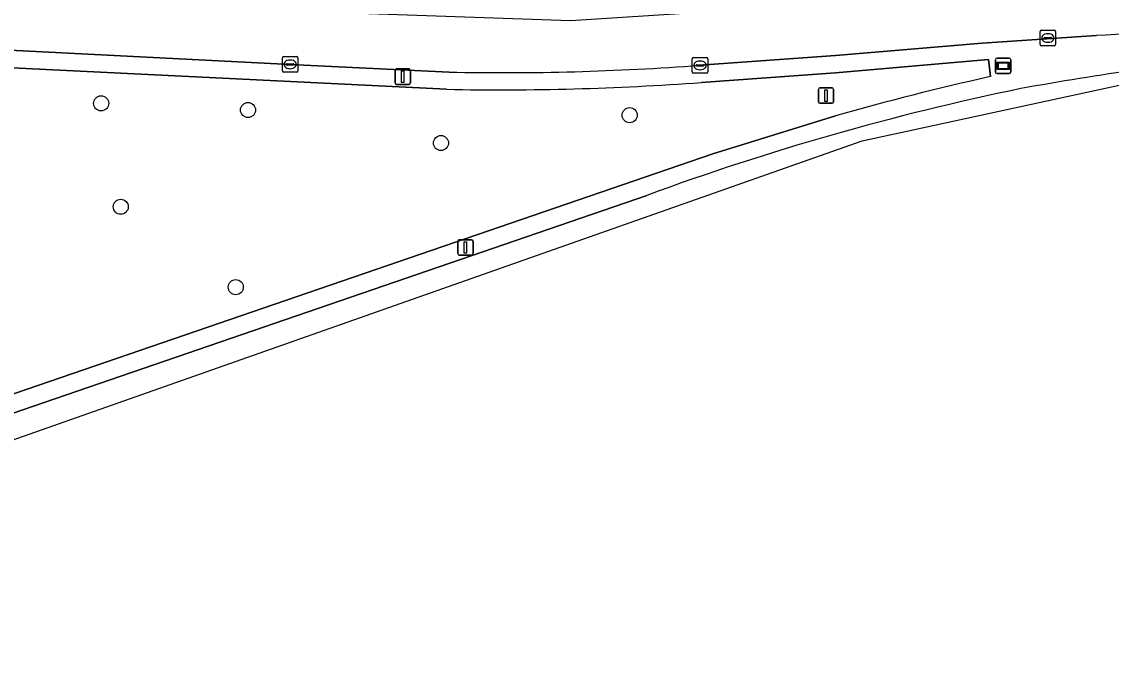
# Model space of a CAD drawing. Extents: x 160023 to 161302, y 384750 to 385707.
# Drawn here: x 160447.3 to 160517.8, y 384760.4 to 384801.2 of the extents above; entities that cross this region are included whole.
import ezdxf

# ---------------------------------------------------------------- set-up
doc = ezdxf.new("R2010")
doc.units = 0
for name, color, linetype in [('IMGEO_Berm_groen', 7, 'Continuous'), ('IMGEO_Boom', 7, 'Continuous'), ('IMGEO_Kolk', 7, 'Continuous'), ('IMGEO_Lichtmast', 7, 'Continuous'), ('IMGEO_Reclamebord', 7, 'Continuous'), ('IMGEO_Rijbaan_regionaal_gesloten', 7, 'Continuous'), ('IMGEO_Verkeerseiland_open', 7, 'Continuous')]:
    doc.layers.add(name, color=color, linetype=linetype)

msp = doc.modelspace()

# ---------------------------------------------------------------- linework, layer by layer
at = {"layer": 'IMGEO_Berm_groen'}
for points in [[(160474.813, 384796.839), (160400.555, 384800.507), (160401.327, 384797.183)], [(160510.026, 384797.664), (160509.896, 384798.768), (160500, 384797.901), (160491.327, 384797.282)], [(160492.065, 384792.661), (160500, 384795.122)], [(160406.484, 384766.983), (160406.9, 384763.418), (160492.065, 384792.661)]]:
    msp.add_lwpolyline(points, dxfattribs=at)
for centre, radius, start, end in [((160548.717, 384624.019), 177.903, 102.56121, 105.89283), ((160478.272, 384975.913), 179.107, 268.89336, 274.1799)]:
    msp.add_arc(centre, radius, start, end, dxfattribs=at)
at = {"layer": 'IMGEO_Boom'}
for centre in [(160452.453, 384795.931), (160461.963, 384795.498), (160486.673, 384795.166), (160474.457, 384793.36), (160453.723, 384789.231), (160461.169, 384784.026)]:
    msp.add_circle(centre, 0.489, dxfattribs=at)
at = {"layer": 'IMGEO_Kolk'}
for p, q in [((160513.25, 384799.738), (160513.25, 384800.59)), ((160513.325, 384800.664), (160514.177, 384800.664)), ((160513.509, 384800.158), (160513.509, 384800.17)), ((160513.552, 384800.207), (160513.95, 384800.207)), ((160513.738, 384800.444), (160513.763, 384800.444)), ((160513.993, 384800.17), (160513.993, 384800.158)), ((160514.251, 384800.59), (160514.251, 384799.738)), ((160514.177, 384799.664), (160513.325, 384799.664)), ((160513.947, 384800.121), (160513.549, 384800.121)), ((160513.761, 384799.884), (160513.736, 384799.884)), ((160464.19, 384798.03), (160464.19, 384798.882)), ((160464.265, 384798.956), (160465.117, 384798.956)), ((160464.678, 384798.736), (160464.703, 384798.736)), ((160465.191, 384798.882), (160465.191, 384798.03)), ((160490.727, 384797.966), (160490.727, 384798.818)), ((160490.802, 384798.892), (160491.654, 384798.892)), ((160491.728, 384798.818), (160491.728, 384797.966)), ((160464.449, 384798.45), (160464.449, 384798.462)), ((160464.887, 384798.413), (160464.489, 384798.413)), ((160464.492, 384798.499), (160464.89, 384798.499)), ((160464.701, 384798.176), (160464.676, 384798.176)), ((160464.933, 384798.462), (160464.933, 384798.45)), ((160490.986, 384798.386), (160490.986, 384798.398)), ((160491.424, 384798.349), (160491.026, 384798.349)), ((160491.029, 384798.435), (160491.427, 384798.435)), ((160491.238, 384798.112), (160491.213, 384798.112)), ((160491.215, 384798.672), (160491.24, 384798.672)), ((160491.47, 384798.398), (160491.47, 384798.386)), ((160465.117, 384797.956), (160464.265, 384797.956)), ((160491.654, 384797.892), (160490.802, 384797.892))]:
    msp.add_line(p, q, dxfattribs=at)
for points in [[(160513.25, 384799.738), (160513.25, 384800.59)], [(160513.325, 384800.664), (160514.177, 384800.664)], [(160514.251, 384800.59), (160514.251, 384799.738)], [(160514.177, 384799.664), (160513.325, 384799.664)], [(160464.19, 384798.03), (160464.19, 384798.882)], [(160464.265, 384798.956), (160465.117, 384798.956)], [(160465.191, 384798.882), (160465.191, 384798.03)], [(160490.727, 384797.966), (160490.727, 384798.818)], [(160490.802, 384798.892), (160491.654, 384798.892)], [(160491.728, 384798.818), (160491.728, 384797.966)], [(160465.117, 384797.956), (160464.265, 384797.956)], [(160491.654, 384797.892), (160490.802, 384797.892)]]:
    msp.add_lwpolyline(points, dxfattribs=at)
for centre, radius, start, end in [((160513.327, 384800.588), 0.0765, 91.55205, 178.44795), ((160513.327, 384800.588), 0.0765, 91.55205, 178.44795), ((160513.549, 384800.167), 0.0403, 85.87752, 175.75265), ((160513.546, 384800.157), 0.0366, 178.93798, 274.71019), ((160513.95, 384800.164), 0.043, 264.86636, 352.45326), ((160513.954, 384800.169), 0.0386, 1.73085, 96.63898), ((160514.175, 384800.588), 0.0765, 1.55205, 88.44795), ((160514.175, 384800.588), 0.0765, 1.55205, 88.44795), ((160513.327, 384799.74), 0.0765, 181.55205, 268.44795), ((160513.327, 384799.74), 0.0765, 181.55205, 268.44795), ((160514.175, 384799.74), 0.0765, 271.55205, 358.44795), ((160514.175, 384799.74), 0.0765, 271.55205, 358.44795), ((160464.267, 384798.88), 0.0765, 91.55205, 178.44795), ((160464.267, 384798.88), 0.0765, 91.55205, 178.44795), ((160465.115, 384798.88), 0.0765, 1.55205, 88.44795), ((160465.115, 384798.88), 0.0765, 1.55205, 88.44795), ((160490.804, 384798.816), 0.0765, 91.55205, 178.44795), ((160490.804, 384798.816), 0.0765, 91.55205, 178.44795), ((160491.652, 384798.816), 0.0765, 1.55205, 88.44795), ((160491.652, 384798.816), 0.0765, 1.55205, 88.44795), ((160464.267, 384798.032), 0.0765, 181.55205, 268.44795), ((160464.267, 384798.032), 0.0765, 181.55205, 268.44795), ((160464.489, 384798.459), 0.0403, 85.87752, 175.75265), ((160464.486, 384798.449), 0.0366, 178.93798, 274.71019), ((160464.89, 384798.456), 0.043, 264.86636, 352.45326), ((160464.894, 384798.461), 0.0386, 1.73085, 96.63898), ((160465.115, 384798.032), 0.0765, 271.55205, 358.44795), ((160465.115, 384798.032), 0.0765, 271.55205, 358.44795), ((160491.026, 384798.395), 0.0403, 85.87752, 175.75265), ((160491.023, 384798.385), 0.0366, 178.93798, 274.71019), ((160491.427, 384798.392), 0.043, 264.86636, 352.45326), ((160491.431, 384798.397), 0.0386, 1.73085, 96.63898), ((160490.804, 384797.968), 0.0765, 181.55205, 268.44795), ((160490.804, 384797.968), 0.0765, 181.55205, 268.44795), ((160491.652, 384797.968), 0.0765, 271.55205, 358.44795), ((160491.652, 384797.968), 0.0765, 271.55205, 358.44795)]:
    msp.add_arc(centre, radius, start, end, dxfattribs=at)
for centre, major_axis, ratio, start_param, end_param in [((160513.737, 384800.164), (-0.387, 0.002), 0.722429, 4.712389, 7.853982), ((160513.762, 384800.164), (-0.39, 0.002), 0.717154, 1.570796, 4.712389), ((160464.677, 384798.456), (-0.387, 0.002), 0.722429, 4.712389, 7.853982), ((160464.702, 384798.456), (-0.39, 0.002), 0.717154, 1.570796, 4.712389), ((160491.214, 384798.392), (-0.387, 0.002), 0.722429, 4.712389, 7.853982), ((160491.239, 384798.392), (-0.39, 0.002), 0.717154, 1.570796, 4.712389)]:
    msp.add_ellipse(centre, major_axis=major_axis, ratio=ratio, start_param=start_param, end_param=end_param, dxfattribs=at)
at = {"layer": 'IMGEO_Lichtmast'}
for p, q in [((160471.483, 384797.259), (160471.483, 384798.059)), ((160471.483, 384798.059), (160471.483, 384797.259)), ((160471.583, 384798.159), (160472.373, 384798.159)), ((160472.373, 384798.159), (160471.583, 384798.159)), ((160472.473, 384798.059), (160472.473, 384797.259)), ((160472.473, 384797.259), (160472.473, 384798.059)), ((160472.373, 384797.159), (160471.583, 384797.159)), ((160471.583, 384797.159), (160472.373, 384797.159)), ((160498.889, 384796.036), (160498.889, 384796.836)), ((160498.889, 384796.836), (160498.889, 384796.036)), ((160498.989, 384796.936), (160499.779, 384796.936)), ((160499.779, 384796.936), (160498.989, 384796.936)), ((160499.879, 384796.836), (160499.879, 384796.036)), ((160499.879, 384796.036), (160499.879, 384796.836)), ((160499.779, 384795.936), (160498.989, 384795.936)), ((160498.989, 384795.936), (160499.779, 384795.936)), ((160475.544, 384786.194), (160475.544, 384786.994)), ((160475.544, 384786.994), (160475.544, 384786.194)), ((160475.644, 384787.094), (160476.434, 384787.094)), ((160476.434, 384787.094), (160475.644, 384787.094)), ((160476.534, 384786.994), (160476.534, 384786.194)), ((160476.534, 384786.194), (160476.534, 384786.994)), ((160476.434, 384786.094), (160475.644, 384786.094)), ((160475.644, 384786.094), (160476.434, 384786.094))]:
    msp.add_line(p, q, dxfattribs=at)
for points in [[(160471.903, 384798.034), (160472.053, 384798.034), (160472.053, 384797.284), (160471.903, 384797.284), (160471.903, 384798.034)], [(160499.309, 384796.811), (160499.459, 384796.811), (160499.459, 384796.061), (160499.309, 384796.061), (160499.309, 384796.811)], [(160475.964, 384786.969), (160476.114, 384786.969), (160476.114, 384786.219), (160475.964, 384786.219), (160475.964, 384786.969)]]:
    msp.add_lwpolyline(points, dxfattribs=at)
for centre, start, end in [((160471.583, 384798.059), 90, 180), ((160471.583, 384798.059), 90, 180), ((160472.373, 384798.059), 0, 90), ((160472.373, 384798.059), 360, 90), ((160471.583, 384797.259), 180, 270), ((160471.583, 384797.259), 180, 270), ((160472.373, 384797.259), 270, 0), ((160472.373, 384797.259), 270, 0), ((160498.989, 384796.836), 90, 180), ((160498.989, 384796.836), 90, 180), ((160499.779, 384796.836), 0, 90), ((160499.779, 384796.836), 360, 90), ((160498.989, 384796.036), 180, 270), ((160498.989, 384796.036), 180, 270), ((160499.779, 384796.036), 270, 0), ((160499.779, 384796.036), 270, 0), ((160475.644, 384786.994), 90, 180), ((160475.644, 384786.994), 90, 180), ((160476.434, 384786.994), 0, 90), ((160476.434, 384786.994), 360, 90), ((160475.644, 384786.194), 180, 270), ((160475.644, 384786.194), 180, 270), ((160476.434, 384786.194), 270, 0), ((160476.434, 384786.194), 270, 0)]:
    msp.add_arc(centre, 0.1, start, end, dxfattribs=at)
at = {"layer": 'IMGEO_Reclamebord'}
for p, q in [((160510.355, 384797.956), (160510.355, 384798.756)), ((160510.355, 384798.756), (160510.355, 384797.956)), ((160510.455, 384798.856), (160511.245, 384798.856)), ((160511.245, 384798.856), (160510.455, 384798.856)), ((160511.345, 384798.756), (160511.345, 384797.956)), ((160511.345, 384797.956), (160511.345, 384798.756)), ((160511.245, 384797.856), (160510.455, 384797.856)), ((160510.455, 384797.856), (160511.245, 384797.856))]:
    msp.add_line(p, q, dxfattribs=at)
for points in [[(160510.456, 384798.588), (160511.244, 384798.588), (160511.244, 384798.124), (160510.456, 384798.124), (160510.456, 384798.588)], [(160510.521, 384798.523), (160510.521, 384798.189), (160511.179, 384798.189), (160511.179, 384798.523), (160510.521, 384798.523)]]:
    msp.add_lwpolyline(points, dxfattribs=at)
for centre, start, end in [((160510.455, 384798.756), 90, 180), ((160510.455, 384798.756), 90, 180), ((160511.245, 384798.756), 0, 90), ((160511.245, 384798.756), 360, 90), ((160510.455, 384797.956), 180, 270), ((160510.455, 384797.956), 180, 270), ((160511.245, 384797.956), 270, 0), ((160511.245, 384797.956), 270, 0)]:
    msp.add_arc(centre, 0.1, start, end, dxfattribs=at)
at = {"layer": 'IMGEO_Rijbaan_regionaal_gesloten'}
for points in [[(160666.023, 384815.096), (160643.234, 384811.039), (160631.384, 384809.566), (160622.962, 384808.519), (160615.903, 384807.799), (160602.102, 384806.496), (160593.622, 384805.913), (160581.27, 384805.063), (160557.511, 384804.281), (160534.335, 384804.151), (160518.451, 384803.76), (160497.293, 384802.197), (160482.841, 384801.285), (160463.571, 384801.936), (160433.105, 384803.109), (160400.007, 384805.11), (160400.874, 384801.642), (160401.986, 384801.592), (160422.599, 384800.588), (160443.125, 384799.544), (160464.691, 384798.456), (160474.976, 384797.956)], [(160491.228, 384798.394), (160500, 384799.021), (160509.501, 384799.839), (160516.897, 384800.324)], [(160407.703, 384760.375), (160487.131, 384788.363), (160501.729, 384793.501), (160527.237, 384799.04)], [(160487.786, 384789.971), (160428.21, 384769.487), (160407.598, 384762.481), (160407.703, 384760.375)]]:
    msp.add_lwpolyline(points, dxfattribs=at)
for centre, radius, start, end in [((160554.273, 384132.889), 668.48, 91.486547, 93.205149), ((160546.617, 384607.151), 192.865, 95.767, 100.33816), ((160478.494, 384969.15), 171.23, 268.82271, 274.26485), ((160546.142, 384631.425), 168.944, 101.65726, 110.20729)]:
    msp.add_arc(centre, radius, start, end, dxfattribs=at)
at = {"layer": 'IMGEO_Verkeerseiland_open'}
for points in [[(160474.976, 384797.956), (160464.691, 384798.456), (160443.125, 384799.544), (160422.599, 384800.588), (160401.986, 384801.592), (160400.874, 384801.642)], [(160400.429, 384801.097), (160400.555, 384800.507), (160474.813, 384796.839)], [(160516.897, 384800.324), (160509.501, 384799.839), (160500, 384799.021), (160491.228, 384798.394)], [(160491.327, 384797.282), (160500, 384797.901), (160509.896, 384798.768), (160510.026, 384797.664)], [(160500, 384795.122), (160492.065, 384792.661), (160406.9, 384763.418), (160406.995, 384762.78)], [(160407.598, 384762.481), (160428.21, 384769.487), (160487.786, 384789.971)]]:
    msp.add_lwpolyline(points, dxfattribs=at)
for centre, radius, start, end in [((160554.273, 384132.889), 668.48, 91.486547, 93.205149), ((160546.617, 384607.151), 192.865, 95.767, 100.33816), ((160478.494, 384969.15), 171.23, 268.82271, 274.26485), ((160548.717, 384624.019), 177.903, 102.56121, 105.89283), ((160478.272, 384975.913), 179.107, 268.89336, 274.1799), ((160546.142, 384631.425), 168.944, 101.65726, 110.20729)]:
    msp.add_arc(centre, radius, start, end, dxfattribs=at)

doc.saveas('drawing.dxf')
